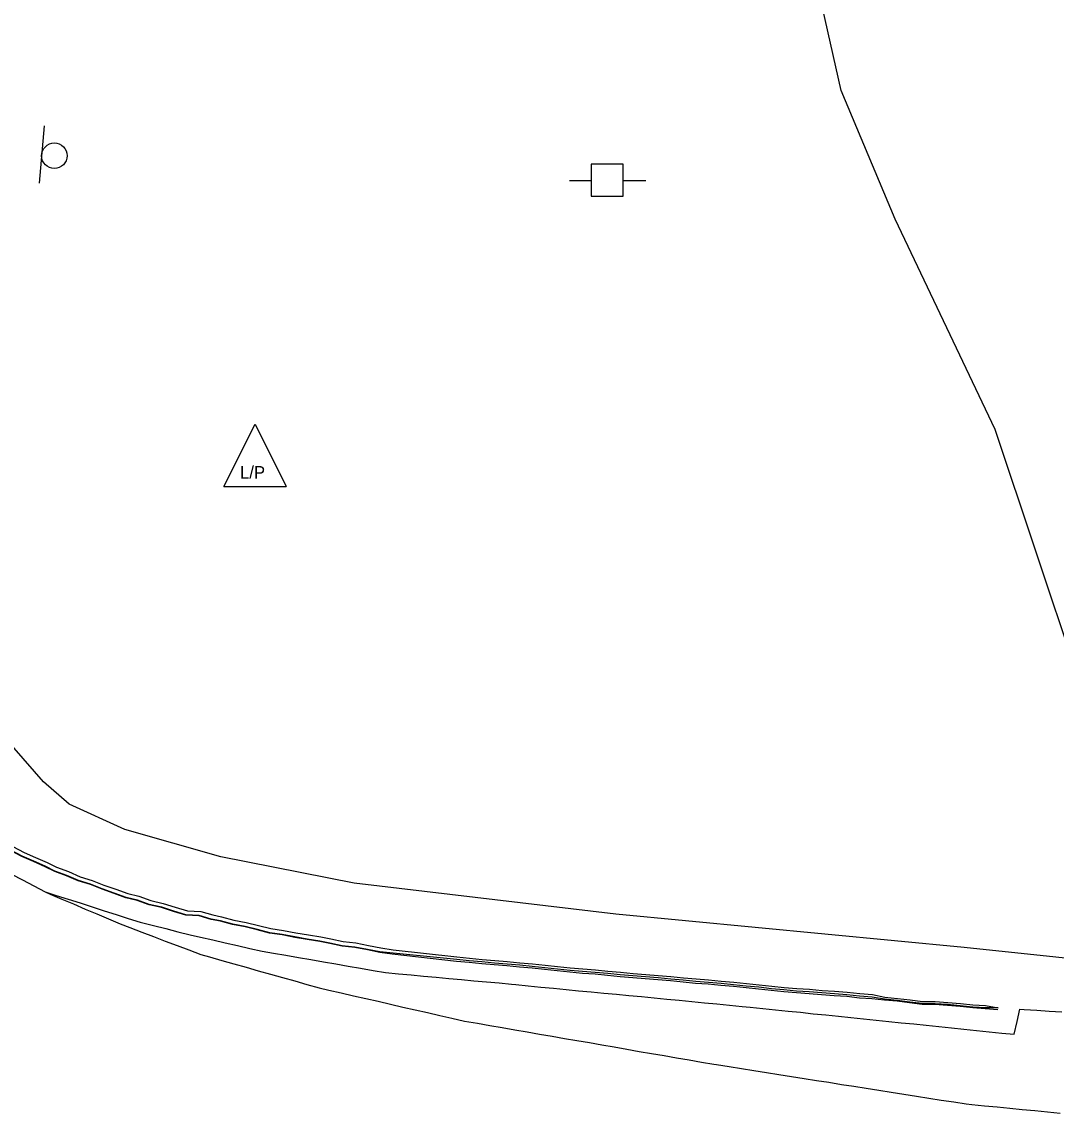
# Model space of a CAD drawing. Extents: x 1901471 to 1963503, y 756461 to 799997.
# Drawn here: x 1929915.9 to 1929997.8, y 773555.7 to 773642 of the extents above; entities that cross this region are included whole.
import ezdxf

# ---------------------------------------------------------------- set-up
doc = ezdxf.new("R2010")
doc.units = 0
for name, color, linetype in [('Default', 7, 'Continuous'), ('RD_EX_Bldg', 7, 'Continuous'), ('RD_EX_BldgApp', 7, 'Continuous'), ('RD_EX_Conc', 7, 'Continuous'), ('RD_EX_GuardRail', 7, 'Continuous'), ('RD_EX_Road', 7, 'Continuous'), ('RD_EX_UT', 7, 'Continuous'), ('RD_EX_VEG', 7, 'Continuous')]:
    doc.layers.add(name, color=color, linetype=linetype)

# ---------------------------------------------------------------- blocks, each defined once
blk = doc.blocks.new('PP')
at = {"layer": 'RD_EX_UT'}
for p, q in [((2.49, 2.51), (-2.51, 2.51)), ((-2.51, 2.51), (-2.51, -2.49)), ((2.49, -2.49), (2.49, 2.51)), ((-5.94, -0.05), (-2.47, -0.05)), ((2.42, -0.05), (6.06, -0.05)), ((-2.51, -2.49), (2.49, -2.49))]:
    blk.add_line(p, q, dxfattribs=at)
blk = doc.blocks.new('LP')
at = {"layer": 'RD_EX_UT'}
for p, q in [((-5, -3.72), (0, 6.28)), ((0, 6.28), (5, -3.72)), ((-5, -3.72), (5, -3.72))]:
    blk.add_line(p, q, dxfattribs=at)
blk.add_text('L/P', height=2, dxfattribs=at).set_placement((-2.4, -2.44))
blk = doc.blocks.new('SIGN')
at = {"layer": 'RD_EX_BldgApp'}
blk.add_line((-4.52, -2.02), (4.48, -2.02), dxfattribs=at)
blk.add_circle((0, 0), 2, dxfattribs=at)

msp = doc.modelspace()

# ---------------------------------------------------------------- linework, layer by layer
at = {"layer": 'RD_EX_Conc'}
for points in [[(1929993.19, 773563.85), (1929992.19, 773563.94), (1929991.2, 773564.02), (1929990.2, 773564.12), (1929989.21, 773564.21), (1929988.21, 773564.28), (1929987.2, 773564.28), (1929986.21, 773564.41), (1929985.22, 773564.53), (1929984.22, 773564.63), (1929983.23, 773564.72), (1929982.23, 773564.79), (1929981.24, 773564.9), (1929980.24, 773564.97), (1929979.24, 773565.04), (1929978.25, 773565.13), (1929977.25, 773565.19), (1929976.25, 773565.28), (1929975.26, 773565.38), (1929974.26, 773565.49), (1929973.27, 773565.59), (1929972.26, 773565.69), (1929971.27, 773565.78), (1929970.27, 773565.88), (1929969.27, 773565.95), (1929968.28, 773566.05), (1929967.28, 773566.14), (1929966.29, 773566.23), (1929965.29, 773566.31), (1929964.29, 773566.39), (1929963.3, 773566.48), (1929962.3, 773566.57), (1929961.31, 773566.67), (1929960.31, 773566.74), (1929959.31, 773566.84), (1929958.32, 773566.93), (1929957.32, 773567.04), (1929956.33, 773567.14), (1929955.33, 773567.23), (1929954.33, 773567.33), (1929953.34, 773567.41), (1929952.34, 773567.5), (1929951.34, 773567.6), (1929950.35, 773567.69), (1929945.26, 773568.25), (1929944.27, 773568.4), (1929943.29, 773568.59), (1929942.31, 773568.79), (1929941.3, 773568.9), (1929940.33, 773569.11), (1929939.52, 773569.26), (1929938.53, 773569.42), (1929937.54, 773569.59), (1929936.55, 773569.79), (1929935.55, 773569.93), (1929934.58, 773570.18), (1929933.61, 773570.41), (1929932.63, 773570.6), (1929931.66, 773570.86), (1929930.93, 773571.01), (1929929.97, 773571.3), (1929928.92, 773571.34), (1929927.96, 773571.64), (1929927, 773571.94), (1929926.02, 773572.17), (1929925.08, 773572.5), (1929924.18, 773572.72), (1929923.24, 773573.06), (1929922.3, 773573.39), (1929921.37, 773573.76), (1929920.4, 773574.05), (1929919.49, 773574.46), (1929918.55, 773574.81), (1929917.79, 773575.18), (1929916.87, 773575.59), (1929915.95, 773575.98), (1929915.06, 773576.45)], [(1929915.23, 773576.77), (1929916.12, 773576.3), (1929917.04, 773575.92), (1929917.96, 773575.51), (1929918.7, 773575.14), (1929919.63, 773574.79), (1929920.55, 773574.39), (1929921.51, 773574.1), (1929922.44, 773573.73), (1929923.39, 773573.4), (1929924.33, 773573.06), (1929925.21, 773572.84), (1929926.15, 773572.51), (1929927.13, 773572.28), (1929928.09, 773571.98), (1929929.05, 773571.69), (1929930.1, 773571.64), (1929931.06, 773571.36), (1929931.76, 773571.21), (1929932.73, 773570.96), (1929933.71, 773570.77), (1929934.68, 773570.53), (1929935.65, 773570.28), (1929936.65, 773570.14), (1929937.63, 773569.94), (1929938.63, 773569.78), (1929939.62, 773569.62), (1929940.41, 773569.47), (1929941.39, 773569.25), (1929942.39, 773569.15), (1929943.37, 773568.95), (1929944.35, 773568.76), (1929945.34, 773568.61), (1929950.38, 773568.04), (1929951.38, 773567.95), (1929952.37, 773567.85), (1929953.37, 773567.76), (1929954.36, 773567.68), (1929955.37, 773567.58), (1929956.36, 773567.49), (1929957.36, 773567.39), (1929958.35, 773567.28), (1929959.35, 773567.19), (1929960.34, 773567.09), (1929961.34, 773567.02), (1929962.33, 773566.92), (1929963.33, 773566.83), (1929964.33, 773566.74), (1929965.32, 773566.66), (1929966.32, 773566.58), (1929967.32, 773566.49), (1929968.31, 773566.4), (1929969.31, 773566.3), (1929970.3, 773566.23), (1929971.3, 773566.13), (1929972.3, 773566.04), (1929973.3, 773565.94), (1929974.3, 773565.84), (1929975.29, 773565.73), (1929976.29, 773565.63), (1929977.28, 773565.54), (1929978.28, 773565.48), (1929979.28, 773565.39), (1929980.27, 773565.32), (1929981.27, 773565.25), (1929982.27, 773565.14), (1929983.26, 773565.07), (1929984.25, 773564.86), (1929985.24, 773564.76), (1929986.24, 773564.64), (1929987.23, 773564.52), (1929988.23, 773564.51), (1929989.23, 773564.44), (1929990.23, 773564.35), (1929991.22, 773564.25), (1929992.22, 773564.2), (1929993.21, 773564.02), (1929992.2, 773564.02), (1929991.2, 773564.08), (1929990.21, 773564.18), (1929989.21, 773564.28), (1929988.22, 773564.34), (1929987.21, 773564.35), (1929986.22, 773564.47), (1929985.23, 773564.59), (1929984.23, 773564.7), (1929983.24, 773564.87), (1929982.25, 773564.94), (1929981.25, 773565.04), (1929980.25, 773565.12), (1929979.26, 773565.19), (1929978.26, 773565.28), (1929977.26, 773565.34), (1929976.26, 773565.43), (1929975.27, 773565.53), (1929974.28, 773565.64), (1929973.28, 773565.74), (1929972.28, 773565.84), (1929971.28, 773565.93), (1929970.28, 773566.02), (1929969.29, 773566.1), (1929968.29, 773566.19), (1929967.3, 773566.29), (1929966.3, 773566.38), (1929965.3, 773566.46), (1929964.31, 773566.54), (1929963.31, 773566.63), (1929962.32, 773566.72), (1929961.32, 773566.81), (1929960.32, 773566.89), (1929959.33, 773566.98), (1929958.33, 773567.08), (1929957.34, 773567.19), (1929956.34, 773567.29), (1929955.35, 773567.38), (1929954.35, 773567.48), (1929953.35, 773567.56), (1929952.35, 773567.65), (1929951.36, 773567.74), (1929950.36, 773567.83), (1929944.28, 773568.44), (1929943.29, 773568.63), (1929942.31, 773568.82), (1929941.31, 773568.93), (1929940.33, 773569.14), (1929939.53, 773569.3), (1929938.54, 773569.46), (1929937.54, 773569.62), (1929936.56, 773569.82), (1929935.56, 773569.96), (1929934.59, 773570.21), (1929933.62, 773570.45), (1929932.64, 773570.64), (1929931.67, 773570.89), (1929930.94, 773571.04), (1929929.98, 773571.33), (1929928.93, 773571.38), (1929927.97, 773571.67), (1929927.02, 773571.97), (1929926.03, 773572.2), (1929925.09, 773572.53), (1929924.2, 773572.75), (1929923.26, 773573.09), (1929922.31, 773573.42), (1929921.38, 773573.8), (1929920.42, 773574.08), (1929919.5, 773574.49), (1929918.57, 773574.84), (1929917.8, 773575.22), (1929916.89, 773575.62), (1929915.96, 773576.01), (1929915.08, 773576.48)]]:
    msp.add_lwpolyline(points, dxfattribs=at)
at = {"layer": 'RD_EX_GuardRail'}
msp.add_lwpolyline([(1930019.03, 773565.77), (1929990.52, 773568.78), (1929962.96, 773571.42), (1929942.25, 773573.87), (1929931.69, 773575.96), (1929924.11, 773578.12), (1929919.69, 773580.14), (1929917.65, 773581.9), (1929915.34, 773584.57), (1929912.54, 773589.31), (1929910.66, 773592.97), (1929909.33, 773598.52), (1929908.52, 773605.21), (1929909.08, 773614.69), (1929909.92, 773630.89), (1929912.11, 773657.96), (1929913.32, 773681.61), (1929914.74, 773706.58), (1929916.36, 773737.32)], dxfattribs=at)
at = {"layer": 'RD_EX_Road'}
for points in [[(1929915.13, 773574.6), (1929916.01, 773574.13), (1929916.89, 773573.66), (1929917.78, 773573.19), (1929918.2, 773573.01), (1929919.12, 773572.62), (1929920.04, 773572.23), (1929920.96, 773571.83), (1929921.88, 773571.44), (1929922.8, 773571.05), (1929923.72, 773570.66), (1929924.5, 773570.36), (1929925.43, 773570.01), (1929926.37, 773569.65), (1929927.3, 773569.3), (1929928.24, 773568.94), (1929929.17, 773568.59), (1929930.11, 773568.23), (1929930.8, 773568.04), (1929931.77, 773567.76), (1929932.73, 773567.49), (1929933.69, 773567.22), (1929934.65, 773566.95), (1929935.62, 773566.68), (1929936.58, 773566.41), (1929937.54, 773566.14), (1929938.5, 773565.87), (1929939.47, 773565.59), (1929940.24, 773565.42), (1929941.22, 773565.2), (1929942.19, 773564.97), (1929943.17, 773564.75), (1929944.14, 773564.53), (1929945.12, 773564.31), (1929946.09, 773564.08), (1929947.07, 773563.86), (1929948.04, 773563.64), (1929949.02, 773563.42), (1929949.99, 773563.2), (1929950.97, 773562.97), (1929952, 773562.8), (1929952.98, 773562.62), (1929953.97, 773562.45), (1929954.95, 773562.28), (1929955.94, 773562.11), (1929956.92, 773561.94), (1929957.91, 773561.77), (1929958.89, 773561.6), (1929959.88, 773561.43), (1929960.86, 773561.26), (1929961.85, 773561.09), (1929962.83, 773560.92), (1929963.82, 773560.75), (1929964.8, 773560.57), (1929965.79, 773560.4), (1929966.77, 773560.23), (1929967.76, 773560.06), (1929968.75, 773559.89), (1929969.73, 773559.72), (1929970.72, 773559.55), (1929970.93, 773559.52), (1929971.92, 773559.36), (1929972.91, 773559.21), (1929973.89, 773559.05), (1929974.88, 773558.9), (1929975.87, 773558.74), (1929976.86, 773558.58), (1929977.85, 773558.43), (1929978.83, 773558.27), (1929979.82, 773558.12), (1929980.81, 773557.96), (1929981.8, 773557.81), (1929982.78, 773557.65), (1929983.77, 773557.5), (1929984.76, 773557.34), (1929985.75, 773557.19), (1929986.74, 773557.03), (1929987.72, 773556.88), (1929988.71, 773556.72), (1929989.7, 773556.57), (1929990.69, 773556.41), (1929991.14, 773556.37), (1929992.14, 773556.27), (1929993.13, 773556.17), (1929994.13, 773556.07), (1929995.12, 773555.98), (1929996.12, 773555.88), (1929997.11, 773555.78), (1929998.11, 773555.68)], [(1929917.78, 773573.19), (1929918.65, 773572.91), (1929919.61, 773572.61), (1929920.56, 773572.31), (1929921.51, 773572), (1929922.47, 773571.7), (1929923.42, 773571.4), (1929924.37, 773571.09), (1929925.32, 773570.79), (1929926.36, 773570.53), (1929927.33, 773570.29), (1929928.3, 773570.04), (1929929.27, 773569.8), (1929930.09, 773569.61), (1929931.06, 773569.39), (1929932.04, 773569.17), (1929933.01, 773568.94), (1929933.99, 773568.72), (1929934.96, 773568.5), (1929935.87, 773568.34), (1929936.85, 773568.17), (1929937.84, 773568), (1929938.82, 773567.83), (1929939.81, 773567.66), (1929940.79, 773567.49), (1929941.78, 773567.32), (1929942.76, 773567.14), (1929943.75, 773566.97), (1929944.73, 773566.8), (1929945.75, 773566.71), (1929946.75, 773566.62), (1929947.74, 773566.52), (1929948.74, 773566.43), (1929949.74, 773566.34), (1929950.73, 773566.25), (1929951.73, 773566.16), (1929952.72, 773566.07), (1929953.72, 773565.98), (1929954.71, 773565.88), (1929955.04, 773565.85), (1929956.03, 773565.76), (1929957.03, 773565.66), (1929958.02, 773565.57), (1929959.02, 773565.47), (1929960.01, 773565.37), (1929961.01, 773565.28), (1929962, 773565.18), (1929963, 773565.09), (1929963.99, 773564.99), (1929964.99, 773564.9), (1929965.99, 773564.8), (1929966.98, 773564.7), (1929967.98, 773564.61), (1929968.97, 773564.51), (1929969.97, 773564.42), (1929970.96, 773564.32), (1929971.96, 773564.23), (1929972.95, 773564.13), (1929973.6, 773564.06), (1929974.6, 773563.96), (1929975.59, 773563.86), (1929976.59, 773563.76), (1929977.58, 773563.66), (1929978.58, 773563.55), (1929979.57, 773563.45), (1929980.57, 773563.35), (1929981.56, 773563.25), (1929982.56, 773563.15), (1929983.55, 773563.04), (1929984.55, 773562.94), (1929985.54, 773562.84), (1929986.54, 773562.74), (1929987.53, 773562.64), (1929988.52, 773562.53), (1929989.52, 773562.43), (1929990.51, 773562.33), (1929991.51, 773562.23), (1929992.5, 773562.12), (1929993.5, 773562.02), (1929994.49, 773561.92), (1929994.71, 773562.93), (1929994.93, 773563.91), (1929995.27, 773563.88), (1929996.27, 773563.82), (1929997.26, 773563.76), (1929998.26, 773563.69)]]:
    msp.add_lwpolyline(points, dxfattribs=at)
at = {"layer": 'RD_EX_VEG'}
msp.add_lwpolyline([(1930226.76, 773557.22), (1930139.95, 773562.1), (1930061.29, 773569.18), (1930011.22, 773572.13), (1930002.66, 773580.82), (1929992.98, 773609.77), (1929985.07, 773626.41), (1929980.8, 773636.6), (1929976.14, 773657.21), (1929972.53, 773680.11)], dxfattribs=at)

# ---------------------------------------------------------------- block references
at = {"layer": 'Default', "xscale": 0.5039370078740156, "yscale": 0.5039370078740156}
msp.add_blockref('PP', (1929962.27, 773629.49), dxfattribs=at)
at = {"layer": 'RD_EX_Bldg', "xscale": 0.5039370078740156, "yscale": 0.5039370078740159, "rotation": -94.92219699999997}
msp.add_blockref('SIGN', (1929918.52, 773631.43), dxfattribs=at)
at = {"layer": 'RD_EX_UT', "xscale": 0.4921259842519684, "yscale": 0.4921259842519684}
msp.add_blockref('LP', (1929934.4, 773607.09), dxfattribs=at)

doc.saveas('drawing.dxf')
